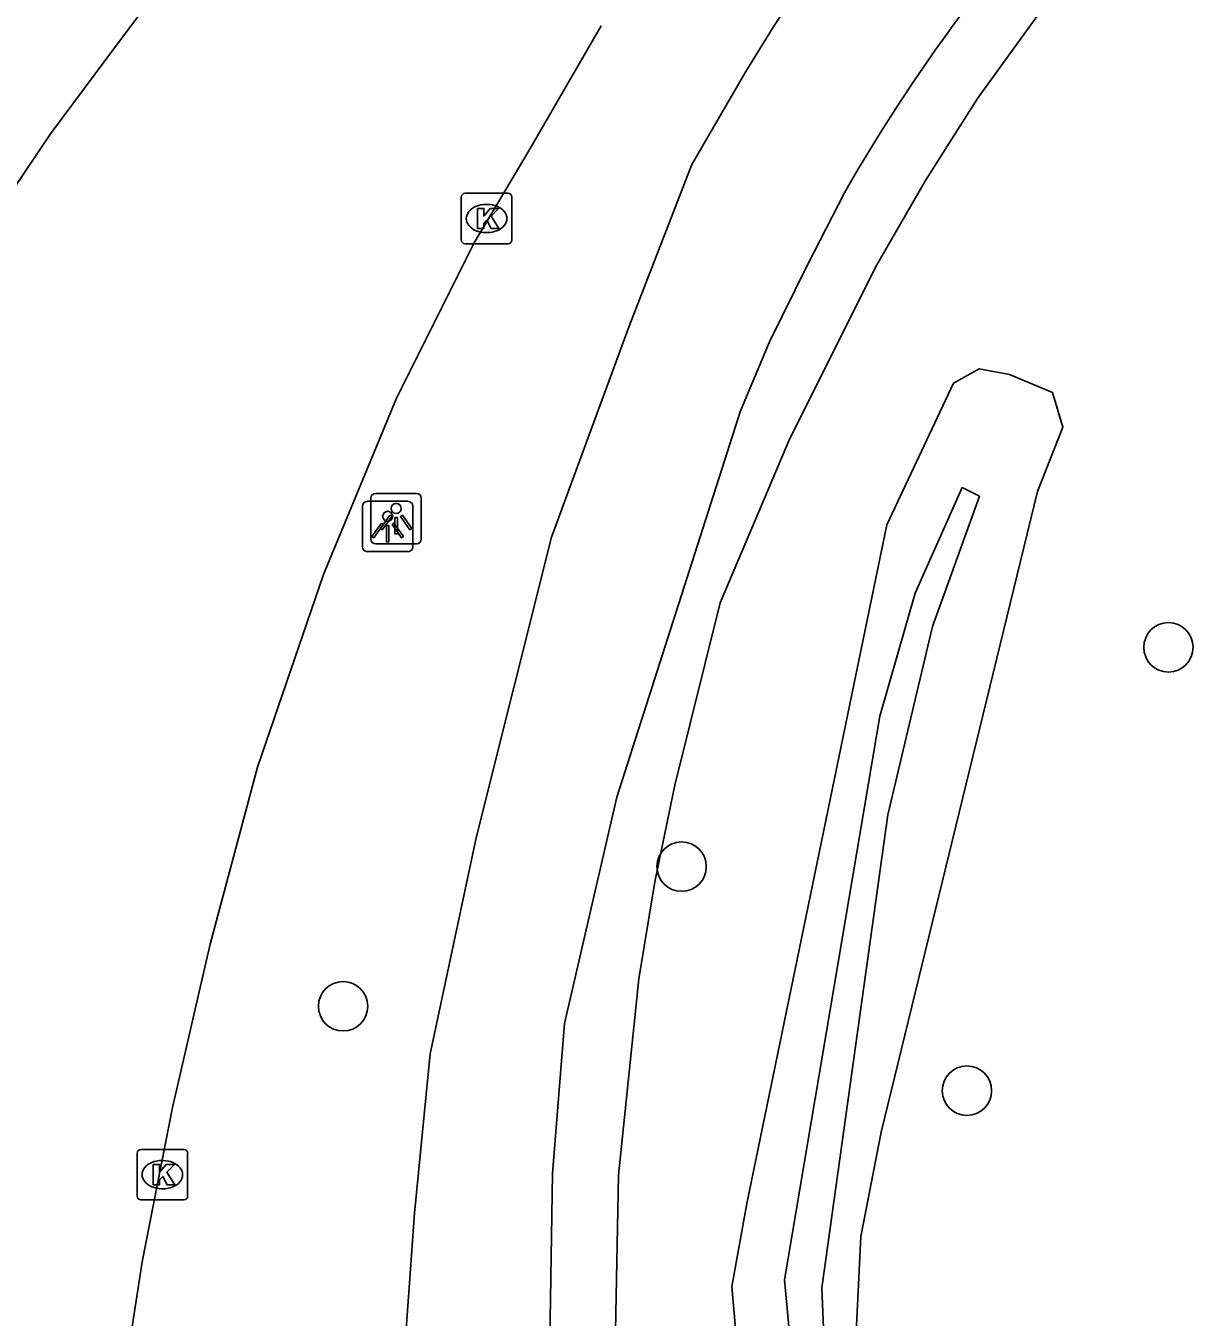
# Model space of a CAD drawing. Extents: x 162722 to 165099, y 384721 to 386283.
# Drawn here: x 164590.21 to 164613.32, y 385140.92 to 385166.48 of the extents above; entities that cross this region are included whole.
import ezdxf

# ---------------------------------------------------------------- set-up
doc = ezdxf.new("R2010")
doc.units = 0
for name, color, linetype in [('IMGEO_Boom', 7, 'Continuous'), ('IMGEO_Fietspad_gesloten', 7, 'Continuous'), ('IMGEO_Grasland_overig', 7, 'Continuous'), ('IMGEO_Kolk', 7, 'Continuous'), ('IMGEO_Lichtpunt', 7, 'Continuous'), ('IMGEO_Rijbaan_lokaal_gesloten', 7, 'Continuous'), ('IMGEO_Waterloop', 7, 'Continuous')]:
    doc.layers.add(name, color=color, linetype=linetype)

msp = doc.modelspace()

# ---------------------------------------------------------------- linework, layer by layer
at = {"layer": 'IMGEO_Boom'}
for centre in [(164612.832, 385154.176), (164603.195, 385149.836), (164596.495, 385147.071), (164608.843, 385145.4)]:
    msp.add_circle(centre, 0.489, dxfattribs=at)
at = {"layer": 'IMGEO_Fietspad_gesloten'}
for points in [[(164599.016, 385129.009), (164598.663, 385130.927), (164597.879, 385136.218), (164597.669, 385139.664), (164597.906, 385142.978), (164598.22, 385146.127), (164599.128, 385150.407), (164600.623, 385156.355), (164602.157, 385160.532), (164603.399, 385163.732), (164604.465, 385165.574)], [(164606.418, 385163.172), (164605.697, 385161.76), (164604.933, 385160.225), (164604.36, 385158.858), (164601.91, 385151.209), (164600.876, 385146.728), (164600.638, 385143.764), (164600.589, 385140.455), (164600.843, 385136.785), (164601.251, 385133.483), (164602.646, 385125.171)]]:
    msp.add_lwpolyline(points, dxfattribs=at)
for centre, radius, start, end in [((164683.723, 385087.273), 123.716, 133.85797, 140.90304), ((164646.734, 385139.948), 49.43, 139.0096, 148.7734), ((164637.932, 385145.07), 36.344, 136.0592, 150.1263)]:
    msp.add_arc(centre, radius, start, end, dxfattribs=at)
at = {"layer": 'IMGEO_Grasland_overig'}
for points in [[(164611.303, 385168.153), (164609.05, 385165.038), (164608.02, 385163.415), (164607.057, 385161.75), (164605.339, 385158.311), (164603.956, 385155.059), (164603.058, 385151.446), (164602.664, 385149.535), (164602.347, 385147.611), (164601.946, 385143.731), (164601.856, 385138.937), (164602.431, 385133.178), (164602.87, 385129.845), (164602.953, 385129.363)], [(164605.994, 385129.875), (164604.564, 385137.228), (164604.19, 385141.523), (164604.492, 385143.198), (164607.256, 385156.6), (164608.574, 385159.406), (164609.087, 385159.686), (164609.688, 385159.574), (164610.537, 385159.217), (164610.739, 385158.535), (164610.239, 385157.258), (164607.147, 385144.58), (164606.741, 385142.514), (164606.595, 385139.529), (164606.722, 385137.171), (164607.028, 385134.87), (164608.214, 385130.374)]]:
    msp.add_lwpolyline(points, dxfattribs=at)
at = {"layer": 'IMGEO_Kolk'}
for p, q in [((164598.909, 385163.164), (164599.761, 385163.164)), ((164598.834, 385162.238), (164598.834, 385163.09)), ((164599.322, 385162.944), (164599.347, 385162.944)), ((164599.835, 385163.09), (164599.835, 385162.238)), ((164599.345, 385162.384), (164599.32, 385162.384)), ((164599.761, 385162.164), (164598.909, 385162.164)), ((164592.492, 385144.238), (164593.344, 385144.238)), ((164592.417, 385143.312), (164592.417, 385144.164)), ((164592.905, 385144.018), (164592.93, 385144.018)), ((164593.418, 385144.164), (164593.418, 385143.312)), ((164592.928, 385143.458), (164592.903, 385143.458)), ((164593.344, 385143.238), (164592.492, 385143.238))]:
    msp.add_line(p, q, dxfattribs=at)
for points in [[(164598.909, 385163.164), (164599.761, 385163.164)], [(164598.834, 385162.238), (164598.834, 385163.09)], [(164599.835, 385163.09), (164599.835, 385162.238)], [(164599.155, 385162.864), (164599.278, 385162.864), (164599.278, 385162.713), (164599.408, 385162.864), (164599.572, 385162.864), (164599.426, 385162.713), (164599.579, 385162.464), (164599.427, 385162.464), (164599.342, 385162.628), (164599.278, 385162.561), (164599.278, 385162.464), (164599.155, 385162.464), (164599.155, 385162.864)], [(164599.761, 385162.164), (164598.909, 385162.164)], [(164592.492, 385144.238), (164593.344, 385144.238)], [(164592.417, 385143.312), (164592.417, 385144.164)], [(164593.418, 385144.164), (164593.418, 385143.312)], [(164592.738, 385143.938), (164592.861, 385143.938), (164592.861, 385143.787), (164592.991, 385143.938), (164593.155, 385143.938), (164593.009, 385143.787), (164593.162, 385143.538), (164593.01, 385143.538), (164592.925, 385143.702), (164592.861, 385143.635), (164592.861, 385143.538), (164592.738, 385143.538), (164592.738, 385143.938)], [(164593.344, 385143.238), (164592.492, 385143.238)]]:
    msp.add_lwpolyline(points, dxfattribs=at)
for centre, start, end in [((164598.911, 385163.088), 91.552, 178.448), ((164598.911, 385163.088), 91.552, 178.448), ((164599.759, 385163.088), 1.552, 88.448), ((164599.759, 385163.088), 1.552, 88.448), ((164598.911, 385162.24), 181.552, 268.448), ((164598.911, 385162.24), 181.552, 268.448), ((164599.759, 385162.24), 271.552, 358.448), ((164599.759, 385162.24), 271.552, 358.448), ((164592.494, 385144.162), 91.552, 178.448), ((164592.494, 385144.162), 91.552, 178.448), ((164593.342, 385144.162), 1.552, 88.448), ((164593.342, 385144.162), 1.552, 88.448), ((164592.494, 385143.314), 181.552, 268.448), ((164592.494, 385143.314), 181.552, 268.448), ((164593.342, 385143.314), 271.552, 358.448), ((164593.342, 385143.314), 271.552, 358.448)]:
    msp.add_arc(centre, 0.0765, start, end, dxfattribs=at)
for centre, major_axis, ratio, start_param, end_param in [((164599.321, 385162.664), (-0.387, 0.002), 0.722429, 4.712389, 7.853982), ((164599.346, 385162.664), (-0.39, 0.002), 0.717154, 1.570796, 4.712389), ((164592.904, 385143.738), (-0.387, 0.002), 0.722429, 4.712389, 7.853982), ((164592.929, 385143.738), (-0.39, 0.002), 0.717154, 1.570796, 4.712389)]:
    msp.add_ellipse(centre, major_axis=major_axis, ratio=ratio, start_param=start_param, end_param=end_param, dxfattribs=at)
at = {"layer": 'IMGEO_Lichtpunt'}
for p, q in [((164597.78, 385157.066), (164596.972, 385157.066)), ((164597.78, 385157.066), (164596.972, 385157.066)), ((164597.046, 385157.128), (164597.046, 385156.321)), ((164597.046, 385157.128), (164597.046, 385156.321)), ((164597.948, 385157.223), (164597.14, 385157.223)), ((164597.948, 385157.223), (164597.14, 385157.223)), ((164598.042, 385156.321), (164598.042, 385157.128)), ((164598.042, 385156.321), (164598.042, 385157.128)), ((164596.878, 385156.971), (164596.878, 385156.164)), ((164596.878, 385156.971), (164596.878, 385156.164)), ((164597.874, 385156.164), (164597.874, 385156.971)), ((164597.874, 385156.164), (164597.874, 385156.971)), ((164597.14, 385156.227), (164597.948, 385156.227)), ((164597.14, 385156.227), (164597.948, 385156.227)), ((164596.972, 385156.07), (164597.78, 385156.07)), ((164596.972, 385156.07), (164597.78, 385156.07))]:
    msp.add_line(p, q, dxfattribs=at)
for points in [[(164597.42, 385156.792), (164597.459, 385156.764), (164597.271, 385156.502), (164597.233, 385156.529), (164597.42, 385156.792)], [(164597.522, 385156.744), (164597.569, 385156.744), (164597.569, 385156.422), (164597.522, 385156.422), (164597.522, 385156.744)], [(164597.632, 385156.764), (164597.67, 385156.791), (164597.857, 385156.529), (164597.818, 385156.501), (164597.632, 385156.764)], [(164597.252, 385156.635), (164597.291, 385156.607), (164597.103, 385156.345), (164597.065, 385156.372), (164597.252, 385156.635)], [(164597.354, 385156.587), (164597.401, 385156.587), (164597.401, 385156.265), (164597.354, 385156.265), (164597.354, 385156.587)], [(164597.464, 385156.607), (164597.502, 385156.634), (164597.689, 385156.372), (164597.65, 385156.344), (164597.464, 385156.607)]]:
    msp.add_lwpolyline(points, dxfattribs=at)
for centre in [(164597.545, 385156.926), (164597.377, 385156.769)]:
    msp.add_circle(centre, 0.0994, dxfattribs=at)
for centre, start, end in [((164596.972, 385156.971), 90, 180), ((164596.972, 385156.971), 90, 180), ((164597.14, 385157.128), 90, 180), ((164597.14, 385157.128), 90, 180), ((164597.78, 385156.971), 0, 90), ((164597.78, 385156.971), 0, 90), ((164597.948, 385157.128), 0, 90), ((164597.948, 385157.128), 0, 90), ((164597.14, 385156.321), 180, 270), ((164597.14, 385156.321), 180, 270), ((164597.948, 385156.321), 270, 0), ((164597.948, 385156.321), 270, 360), ((164596.972, 385156.164), 180, 270), ((164596.972, 385156.164), 180, 270), ((164597.78, 385156.164), 270, 0), ((164597.78, 385156.164), 270, 360)]:
    msp.add_arc(centre, 0.0946, start, end, dxfattribs=at)
at = {"layer": 'IMGEO_Rijbaan_lokaal_gesloten'}
for points in [[(164593.509, 385168.102), (164591.817, 385165.837), (164590.702, 385164.343), (164589.276, 385162.231), (164587.625, 385159.389), (164585.707, 385156.197), (164584.784, 385154.311), (164583.767, 385152.222), (164582.683, 385149.904), (164581.833, 385147.781), (164580.941, 385145.472), (164580.337, 385143.564), (164579.584, 385141.077), (164579.064, 385138.622), (164578.345, 385135.132), (164577.319, 385130.73), (164576.849, 385127.511), (164576.619, 385125.248), (164576.582, 385124.82)], [(164591.131, 385130.189), (164591.138, 385131.487), (164591.413, 385135.151), (164592.003, 385138.677), (164592.517, 385142.01), (164593.117, 385145.066), (164593.864, 385148.303), (164594.799, 385151.801), (164596.107, 385155.618), (164597.552, 385159.106), (164599.09, 385162.185), (164600.197, 385164.049), (164601.601, 385166.478)]]:
    msp.add_lwpolyline(points, dxfattribs=at)
at = {"layer": 'IMGEO_Waterloop'}
msp.add_lwpolyline([(164608.647, 385125.677), (164608.489, 385125.951), (164608.282, 385126.311), (164608.266, 385126.378), (164608.018, 385127.439), (164607.444, 385130.2), (164606.476, 385134.853), (164606.109, 385138.151), (164605.97, 385141.496), (164607.278, 385150.862), (164608.16, 385154.587), (164609.09, 385157.165), (164608.747, 385157.337), (164607.816, 385155.246), (164607.12, 385152.811), (164605.234, 385141.657), (164605.536, 385138.387), (164605.933, 385135.261), (164606.832, 385130.063), (164607.306, 385127.323), (164607.569, 385126.228), (164607.684, 385125.75), (164607.748, 385125.48)], dxfattribs=at)

doc.saveas('drawing.dxf')
